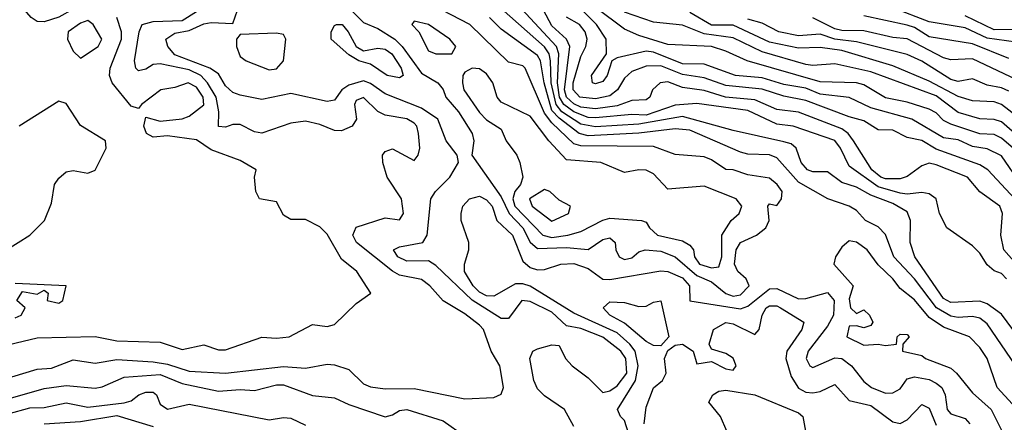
# Model space of a CAD drawing. Header units: metres. Extents: x -51132 to -49532, y -231222 to -229437.
# Tile 285 of 656: x -50716 to -50648, y -230307 to -230279. Entities that reach past the tile are written whole.
import ezdxf

# ---------------------------------------------------------------- set-up
doc = ezdxf.new("R2010")
doc.units = ezdxf.units.M
for name, color, linetype in [('CONTOUR_HALF', 8, 'Continuous'), ('CONTOUR_INDEX', 1, 'Continuous'), ('CONTOUR_INTER', 3, 'Continuous')]:
    doc.layers.add(name, color=color, linetype=linetype)

msp = doc.modelspace()

# ---------------------------------------------------------------- linework, layer by layer
at = {"layer": 'CONTOUR_HALF'}
for points, elevation in [([(-50648.237, -230297.259), (-50648.58, -230296.904), (-50649.08, -230296.717), (-50649.58, -230296.304), (-50650.08, -230295.488), (-50650.58, -230294.997), (-50652.357, -230293.759), (-50652.862, -230292.759), (-50653.08, -230291.758), (-50653.58, -230291.414), (-50654.08, -230291.319), (-50655.08, -230291.436), (-50655.58, -230291.371), (-50657.08, -230290.921), (-50659.08, -230289.505), (-50659.674, -230288.259), (-50660.08, -230287.734), (-50662.95, -230286.759), (-50664.08, -230286.613), (-50666.08, -230285.676), (-50669.58, -230285.199), (-50671.08, -230285.294), (-50673.08, -230285.987), (-50674.08, -230285.953), (-50676.58, -230286.187), (-50677.08, -230286.163), (-50678.08, -230285.772), (-50678.765, -230285.259), (-50679.051, -230284.759), (-50679.192, -230283.759), (-50679.098, -230281.759), (-50679.271, -230281.259), (-50682.58, -230277.67)], 15.5), ([(-50647.08, -230288.863), (-50648.58, -230287.582), (-50649.08, -230287.326), (-50650.08, -230287.286), (-50652.08, -230286.622), (-50652.58, -230286.353), (-50653.08, -230285.831), (-50653.58, -230285.587), (-50655.08, -230285.091), (-50656.58, -230284.789), (-50658.08, -230283.899), (-50658.58, -230283.76), (-50661.08, -230283.689), (-50666.11, -230282.259), (-50667.58, -230281.584), (-50668.58, -230281.274), (-50671.58, -230281.133), (-50673.58, -230280.51), (-50674.58, -230280.058), (-50676.58, -230278.582)], 17.5), ([(-50647.58, -230280.964), (-50649.58, -230280.698), (-50651.08, -230279.97), (-50653.58, -230279.564), (-50656.08, -230278.59)], 20.5), ([(-50717.58, -230304.235), (-50715.08, -230303.491), (-50714.08, -230303.417), (-50712.58, -230302.841), (-50711.08, -230303.081), (-50709.58, -230302.823), (-50707.08, -230302.977), (-50706.08, -230303.149), (-50704.58, -230303.632), (-50702.08, -230303.764), (-50698.08, -230303.305), (-50696.58, -230303.418), (-50695.08, -230303.14), (-50694.58, -230303.187), (-50693.58, -230303.507), (-50692.58, -230304.505), (-50692.08, -230304.711), (-50691.08, -230304.848), (-50689.08, -230304.817), (-50685.58, -230305.532), (-50683.58, -230305.445), (-50683.08, -230305.199), (-50682.92, -230304.759), (-50683.177, -230303.259), (-50683.766, -230302.259), (-50684.296, -230300.759), (-50684.58, -230300.46), (-50685.58, -230299.671), (-50687.08, -230298.784), (-50688.005, -230297.759), (-50688.58, -230297.319), (-50690.08, -230297.02), (-50690.58, -230296.747), (-50693.06, -230294.759), (-50693.311, -230294.259), (-50693.08, -230293.713), (-50691.08, -230293.076), (-50690.08, -230293.212), (-50689.806, -230292.759), (-50689.96, -230291.759), (-50690.928, -230290.259), (-50691.248, -230289.259), (-50691.271, -230288.759), (-50691.08, -230288.49), (-50690.58, -230288.319), (-50689.08, -230289.107), (-50688.799, -230288.759), (-50688.696, -230288.259), (-50688.786, -230287.259), (-50688.904, -230286.759), (-50689.08, -230286.553), (-50689.58, -230286.251), (-50691.08, -230285.998), (-50691.58, -230285.743), (-50692.58, -230284.784), (-50693.08, -230284.982), (-50693.196, -230285.259), (-50693.057, -230286.259), (-50693.357, -230286.759), (-50694.08, -230287.072), (-50694.58, -230287.053), (-50695.58, -230286.633), (-50696.58, -230286.398), (-50697.58, -230286.55), (-50699.58, -230287.231), (-50700.08, -230287.135), (-50701.08, -230286.632), (-50701.58, -230286.63), (-50702.08, -230286.818), (-50702.58, -230286.782), (-50702.539, -230285.759), (-50702.727, -230284.759), (-50703.316, -230283.759), (-50703.786, -230283.259), (-50704.58, -230282.864), (-50706.58, -230282.455), (-50707.08, -230282.502), (-50707.58, -230282.831), (-50708.08, -230282.93), (-50708.268, -230282.759), (-50708.371, -230282.259), (-50708.047, -230280.259), (-50707.843, -230279.759), (-50707.08, -230279.533), (-50705.08, -230279.482), (-50704.08, -230278.844)], 13.5), ([(-50712.08, -230279.666), (-50712.934, -230280.259), (-50712.984, -230280.759), (-50712.58, -230281.589), (-50712.08, -230282.065), (-50710.854, -230281.259), (-50710.618, -230280.759), (-50711.207, -230279.759), (-50711.58, -230279.482), (-50712.08, -230279.666)], 12.5), ([(-50647.585, -230303.259), (-50649.58, -230300.36), (-50650.08, -230299.978), (-50650.58, -230299.85), (-50651.58, -230299.925), (-50652.08, -230299.831), (-50653.059, -230299.259), (-50654.571, -230297.259), (-50656.003, -230295.759), (-50656.58, -230294.206), (-50657.08, -230293.693), (-50657.948, -230293.259), (-50658.58, -230292.562), (-50659.08, -230292.272), (-50660.562, -230291.759), (-50662.58, -230290.603), (-50664.08, -230288.933), (-50664.58, -230288.714), (-50666.08, -230288.689), (-50666.58, -230288.55), (-50670.08, -230287.028), (-50671.08, -230286.928), (-50673.58, -230287.224), (-50677.08, -230287.424), (-50677.709, -230287.259), (-50679.08, -230286.202), (-50679.58, -230285.667), (-50680.119, -230283.759), (-50680.362, -230282.259), (-50680.58, -230281.877), (-50683.08, -230280.062), (-50683.876, -230279.259)], 14.5), ([(-50647.653, -230291.759), (-50649.52, -230289.759), (-50650.08, -230289.411), (-50653.08, -230288.339), (-50654.08, -230287.747), (-50655.08, -230287.532), (-50656.08, -230287.016), (-50657.08, -230286.996), (-50658.08, -230286.372), (-50659.08, -230286.119), (-50662.08, -230284.983), (-50663.58, -230284.683), (-50665.08, -230284.209), (-50667.58, -230283.945), (-50669.08, -230283.419), (-50670.58, -230283.183), (-50672.08, -230282.6), (-50673.08, -230282.615), (-50674.08, -230282.991), (-50674.58, -230283.436), (-50675.049, -230284.259), (-50675.58, -230284.652), (-50676.58, -230284.862), (-50677.649, -230284.759), (-50678.118, -230284.259), (-50678.122, -230283.759), (-50677.58, -230281.951), (-50677.231, -230281.259), (-50677.153, -230280.759), (-50677.298, -230280.259), (-50677.679, -230279.759), (-50678.58, -230279.239)], 16.5), ([(-50647.58, -230286.042), (-50648.58, -230285.263), (-50649.08, -230285.082), (-50650.58, -230285.005), (-50651.58, -230284.7), (-50653.58, -230283.65), (-50656.08, -230282.586), (-50659.58, -230281.544), (-50661.08, -230281.338), (-50662.58, -230281.389), (-50664.58, -230280.969), (-50667.08, -230279.792), (-50668.58, -230279.803), (-50670.08, -230278.93)], 18.5), ([(-50647.08, -230283.775), (-50650.58, -230282.102), (-50652.08, -230282.178), (-50652.58, -230282.044), (-50655.08, -230280.741), (-50656.08, -230280.642), (-50658.08, -230280.173), (-50659.58, -230280.16), (-50660.08, -230280.054), (-50661.58, -230279.288)], 19.5), ([(-50694.423, -230279.759), (-50694.046, -230279.759), (-50693.625, -230280.259), (-50693.08, -230281.254), (-50692.58, -230281.57), (-50691.58, -230281.377), (-50691.08, -230281.451), (-50690.617, -230281.759), (-50689.969, -230282.759), (-50689.845, -230283.259), (-50690.08, -230283.421), (-50690.947, -230283.259), (-50692.08, -230282.477), (-50692.887, -230282.259), (-50693.58, -230281.84), (-50694.796, -230280.759), (-50694.804, -230280.259), (-50694.58, -230279.816), (-50694.423, -230279.759)], 14.5), ([(-50689.08, -230279.509), (-50689.245, -230279.759), (-50688.75, -230280.259), (-50688.08, -230281.564), (-50687.58, -230281.765), (-50686.472, -230281.759), (-50686.204, -230281.259), (-50686.63, -230280.759), (-50688.08, -230279.754), (-50689.08, -230279.509)], 13.5), ([(-50685.58, -230283.034), (-50685.713, -230283.259), (-50685.743, -230283.759), (-50685.645, -230284.259), (-50684.58, -230285.807), (-50684.08, -230286.32), (-50683.08, -230286.96), (-50682.741, -230287.759), (-50682.003, -230288.759), (-50681.79, -230289.259), (-50681.577, -230290.259), (-50681.754, -230290.759), (-50682.127, -230291.259), (-50682.265, -230291.759), (-50682.126, -230292.259), (-50680.202, -230294.259), (-50679.58, -230294.424), (-50678.475, -230294.259), (-50677.58, -230294.014), (-50676.08, -230293.234), (-50675.58, -230293.095), (-50673.402, -230293.259), (-50673.08, -230293.365), (-50672.85, -230293.759), (-50672.301, -230294.259), (-50670.58, -230294.65), (-50670.08, -230294.94), (-50669.828, -230295.259), (-50669.749, -230295.759), (-50669.414, -230296.259), (-50668.58, -230296.514), (-50668.08, -230296.435), (-50667.855, -230295.759), (-50667.871, -230294.259), (-50667.211, -230293.259), (-50666.671, -230292.759), (-50666.492, -230292.259), (-50666.884, -230291.759), (-50669.08, -230290.892), (-50671.58, -230291.093), (-50672.58, -230290.033), (-50673.08, -230289.775), (-50673.58, -230289.749), (-50674.58, -230289.942), (-50676.218, -230289.259), (-50678.58, -230289.062), (-50679.802, -230287.759), (-50681.08, -230286.053), (-50683.08, -230285.086), (-50683.355, -230284.759), (-50683.645, -230283.759), (-50684.08, -230283.141), (-50684.58, -230282.798), (-50685.08, -230282.764), (-50685.58, -230283.034)], 13.5), ([(-50717.181, -230295.259), (-50715.579, -230294.259), (-50714.567, -230293.259), (-50714.08, -230292.052), (-50713.883, -230290.759), (-50713.58, -230290.334), (-50713.08, -230289.903), (-50712.58, -230289.815), (-50711.58, -230289.977), (-50711.08, -230289.78), (-50710.308, -230288.259), (-50710.364, -230287.759), (-50712.08, -230286.708), (-50713.08, -230285.183), (-50713.58, -230285.028)], 12.5), ([(-50713.58, -230285.028), (-50716.314, -230286.759)], 12.5), ([(-50674.025, -230308.759), (-50674.58, -230307.034), (-50674.855, -230306.759), (-50675.06, -230306.259), (-50673.809, -230304.259), (-50673.64, -230303.259), (-50673.833, -230302.259), (-50674.203, -230301.759), (-50675.08, -230300.992), (-50678.08, -230299.639), (-50681.08, -230297.772), (-50681.58, -230297.6), (-50682.08, -230297.614), (-50683.58, -230298.465), (-50684.08, -230298.434), (-50684.58, -230298.185), (-50685.005, -230297.759), (-50685.597, -230296.759), (-50685.617, -230296.259), (-50685.32, -230295.259), (-50685.308, -230294.759), (-50685.828, -230293.259), (-50685.848, -230292.759), (-50685.718, -230292.259), (-50685.265, -230291.759), (-50684.58, -230291.572), (-50684.08, -230291.824), (-50683.709, -230292.259), (-50683.367, -230293.259), (-50682.301, -230294.259), (-50681.58, -230296.053), (-50681.08, -230296.479), (-50680.58, -230296.643), (-50680.08, -230296.612), (-50678.973, -230296.259), (-50678.08, -230296.207), (-50677.08, -230296.555), (-50676.08, -230297.284), (-50675.58, -230297.309), (-50672.08, -230296.704), (-50671.58, -230296.757), (-50670.58, -230297.201), (-50670.093, -230297.759), (-50670.08, -230298.781), (-50666.58, -230299.34), (-50666.08, -230299.14), (-50664.58, -230297.964), (-50664.08, -230297.936), (-50662.58, -230298.638), (-50662.08, -230298.612), (-50660.58, -230298.201), (-50660.108, -230298.759), (-50660.154, -230299.759), (-50660.58, -230300.52), (-50661.915, -230302.259), (-50662.053, -230302.759), (-50661.796, -230303.259), (-50661.58, -230303.377), (-50660.08, -230302.717), (-50659.58, -230302.765), (-50658.93, -230303.259), (-50658.08, -230304.337), (-50657.543, -230304.759), (-50656.58, -230305.142), (-50656.08, -230305.126), (-50655.58, -230304.84), (-50655.08, -230304.15), (-50654.58, -230304.017), (-50653.58, -230304.206), (-50653.08, -230304.445), (-50652.703, -230304.759), (-50652.468, -230305.259), (-50652.335, -230306.259), (-50652.08, -230306.575), (-50651.08, -230306.879), (-50650.755, -230307.259)], 14.5), ([(-50716.58, -230299.948), (-50716.181, -230299.759), (-50715.909, -230299.259), (-50716.471, -230298.759), (-50716.08, -230298.136), (-50715.08, -230298.311), (-50714.58, -230298.048), (-50714.317, -230298.259), (-50714.376, -230298.759), (-50713.58, -230298.936), (-50713.297, -230298.759), (-50713.08, -230297.751), (-50716.58, -230297.597)], 12.5), ([(-50722.08, -230307.684), (-50719.08, -230306.767), (-50717.08, -230306.573), (-50715.58, -230306.155), (-50714.58, -230306.132), (-50713.08, -230305.804), (-50711.58, -230306.103), (-50709.08, -230305.803), (-50708.58, -230305.665), (-50708.064, -230305.259), (-50707.58, -230305.069), (-50707.08, -230305.07), (-50706.835, -230305.259), (-50706.58, -230305.888), (-50706.08, -230306.233), (-50704.58, -230305.906), (-50699.08, -230306.978), (-50698.08, -230306.817), (-50697.58, -230306.87), (-50696.58, -230307.339)], 14.5), ([(-50667.524, -230307.759), (-50667.955, -230306.759), (-50668.762, -230305.759), (-50668.487, -230305.259)], 15.5), ([(-50668.487, -230305.259), (-50668.08, -230305.012), (-50667.58, -230304.941), (-50665.58, -230305.254), (-50662.58, -230306.499), (-50662.277, -230306.759), (-50662.106, -230307.759)], 15.5)]:
    msp.add_lwpolyline(points, dxfattribs=dict(at, elevation=elevation))
at = {"layer": 'CONTOUR_INDEX'}
for points, elevation in [([(-50647.08, -230301.727), (-50648.58, -230299.709), (-50649.58, -230298.978), (-50650.08, -230298.805), (-50652.08, -230298.896), (-50652.58, -230298.61), (-50654.55, -230295.759), (-50654.882, -230294.759), (-50654.855, -230293.259), (-50655.08, -230292.662), (-50656.08, -230292.082), (-50657.58, -230291.503), (-50658.58, -230290.958), (-50659.58, -230290.632), (-50660.58, -230289.898), (-50661.58, -230289.895), (-50661.962, -230289.759), (-50662.387, -230289.259), (-50662.745, -230288.259), (-50663.08, -230287.978), (-50663.58, -230287.824), (-50667.08, -230287.05), (-50670.58, -230286.078), (-50673.58, -230286.608), (-50676.58, -230286.787), (-50677.58, -230286.614), (-50678.886, -230285.759), (-50679.295, -230285.259), (-50679.624, -230283.759), (-50679.672, -230282.259), (-50679.775, -230281.759), (-50680.08, -230281.277), (-50683.08, -230278.647)], 15), ([(-50648.08, -230282.082), (-50650.58, -230281.087), (-50653.58, -230280.591), (-50654.58, -230279.956), (-50655.08, -230279.791), (-50658.08, -230279.159)], 20), ([(-50676.041, -230299.259), (-50675.58, -230298.856), (-50674.58, -230298.893), (-50673.58, -230299.177), (-50673.08, -230299.157), (-50672.58, -230298.883), (-50672.08, -230298.782), (-50671.51, -230301.259), (-50672.08, -230301.872), (-50672.58, -230301.864), (-50673.08, -230301.587), (-50674.58, -230300.311), (-50675.598, -230299.759), (-50676.041, -230299.259)], 15), ([(-50673.228, -230307.259), (-50673.08, -230306.109), (-50672.58, -230304.772), (-50671.95, -230304.259), (-50671.71, -230303.759), (-50671.808, -230302.759), (-50671.58, -230302.197), (-50671.08, -230301.827), (-50670.58, -230301.76), (-50669.852, -230302.259), (-50669.58, -230303.118), (-50668.58, -230302.959), (-50667.58, -230303.455), (-50667.08, -230303.555), (-50666.869, -230303.259), (-50667.08, -230302.73), (-50667.58, -230302.403), (-50668.58, -230302.116), (-50668.747, -230301.759), (-50668.437, -230300.759), (-50667.58, -230300.263), (-50667.08, -230300.364), (-50665.58, -230301.095), (-50665.291, -230300.759), (-50665.079, -230299.759), (-50664.798, -230299.259), (-50664.58, -230299.123), (-50664.08, -230299.131), (-50663.827, -230299.259), (-50662.206, -230300.259), (-50662.356, -230300.759), (-50663.386, -230302.259), (-50663.449, -230302.759), (-50663.08, -230303.997), (-50662.58, -230304.797), (-50662.08, -230305.083), (-50661.58, -230305.123), (-50661.08, -230305.033), (-50660.08, -230304.553), (-50659.08, -230305.646), (-50657.58, -230305.998), (-50656.08, -230307.125), (-50655.58, -230307.22), (-50655.08, -230306.975), (-50654.08, -230305.926), (-50653.58, -230306.183), (-50653.08, -230307.352)], 15), ([(-50714.58, -230307.248), (-50712.08, -230307.092), (-50709.58, -230306.684), (-50707.08, -230307.432)], 15)]:
    msp.add_lwpolyline(points, dxfattribs=dict(at, elevation=elevation))
at = {"layer": 'CONTOUR_INTER'}
for points, elevation in [([(-50717.08, -230273.202), (-50714.814, -230275.759), (-50712.886, -230276.759), (-50712.454, -230277.259), (-50712.27, -230277.759), (-50712.289, -230278.259), (-50712.58, -230278.686), (-50713.58, -230279.248), (-50714.58, -230279.559), (-50715.08, -230279.53), (-50715.483, -230279.259), (-50716.08, -230278.584), (-50717.08, -230278.628)], 13), ([(-50678.08, -230307.427), (-50678.709, -230306.259), (-50680.08, -230305.328), (-50680.58, -230304.845), (-50680.825, -230304.259), (-50681.104, -230302.759), (-50680.887, -230302.259), (-50680.58, -230302.077), (-50679.58, -230301.812), (-50679.08, -230301.858), (-50678.646, -230302.759), (-50678.189, -230303.259), (-50677.08, -230304.093), (-50676.08, -230305.097), (-50675.58, -230304.99), (-50675.08, -230304.644), (-50674.426, -230303.759), (-50674.485, -230302.759), (-50674.831, -230302.259), (-50676.08, -230301.281), (-50677.58, -230300.681), (-50678.58, -230300.512), (-50679.58, -230299.563), (-50681.08, -230298.822), (-50681.651, -230298.759), (-50682.58, -230299.997), (-50683.08, -230300.006), (-50685.08, -230298.746), (-50687.58, -230296.355), (-50688.08, -230296.026), (-50689.58, -230296.041), (-50690.211, -230295.759), (-50690.506, -230295.259), (-50690.08, -230295.058), (-50688.487, -230294.759), (-50688.179, -230294.259), (-50687.919, -230291.759), (-50687.616, -230291.259), (-50686.618, -230290.259), (-50686.014, -230289.259), (-50686.103, -230288.759), (-50686.865, -230287.759), (-50687.454, -230286.259), (-50688.58, -230285.505), (-50691.08, -230284.513), (-50692.08, -230283.805), (-50692.58, -230283.63), (-50693.58, -230283.918), (-50694.059, -230284.259), (-50694.58, -230284.961), (-50695.08, -230285.057), (-50697.58, -230284.495), (-50699.58, -230284.914), (-50701.08, -230284.611), (-50701.58, -230284.427), (-50702.08, -230283.975), (-50702.58, -230283.148), (-50703.175, -230282.759), (-50705.58, -230281.842), (-50706.072, -230281.259), (-50706.205, -230280.759), (-50705.58, -230280.338), (-50704.58, -230280.162), (-50703.58, -230279.701), (-50703.08, -230279.613), (-50701.58, -230279.68), (-50701.27, -230278.759)], 14), ([(-50693.411, -230278.759), (-50692.58, -230279.6), (-50691.58, -230280.012), (-50690.403, -230280.759), (-50689.908, -230281.259), (-50688.58, -230283.098), (-50687.457, -230283.759), (-50687.08, -230284.232), (-50686.884, -230284.759), (-50686.022, -230285.759), (-50685.07, -230287.259), (-50684.967, -230287.759), (-50685.092, -230288.759), (-50683.08, -230291.624), (-50682.525, -230292.759), (-50681.592, -230293.759), (-50681.08, -230294.738), (-50680.58, -230295.178), (-50678.58, -230295.116), (-50677.08, -230295.246), (-50676.08, -230294.566), (-50675.58, -230294.442), (-50675.224, -230294.759), (-50675.168, -230295.259), (-50674.942, -230295.759), (-50674.58, -230295.933), (-50674.08, -230295.811), (-50673.58, -230295.403), (-50673.156, -230295.259), (-50672.08, -230295.36), (-50671.08, -230295.762), (-50669.58, -230297.027), (-50668.58, -230297.471), (-50667.58, -230298.28), (-50667.08, -230298.461), (-50666.58, -230298.377), (-50665.971, -230297.759), (-50666.187, -230297.259), (-50666.751, -230296.759), (-50666.98, -230296.259), (-50666.887, -230295.259), (-50666.58, -230294.758), (-50665.476, -230294.259), (-50664.828, -230293.759), (-50664.595, -230293.259), (-50664.689, -230292.259), (-50664.58, -230292.107), (-50664.08, -230292.225), (-50663.746, -230291.759), (-50663.715, -230291.259), (-50664.046, -230290.759), (-50664.58, -230290.334), (-50666.08, -230290.095), (-50667.08, -230289.749), (-50667.58, -230289.743), (-50668.58, -230289.064), (-50669.08, -230288.874), (-50671.08, -230288.704), (-50672.58, -230288.145), (-50677.58, -230288.116), (-50678.08, -230287.973), (-50679.58, -230286.511), (-50680.08, -230285.857), (-50681.413, -230282.759), (-50681.58, -230282.605), (-50682.58, -230282.331), (-50685.249, -230279.759), (-50687.147, -230278.759)], 14), ([(-50647.542, -230296.259), (-50648.424, -230295.259), (-50648.63, -230294.259), (-50648.504, -230292.759), (-50648.699, -230292.259), (-50650.08, -230291.283), (-50650.929, -230290.259), (-50653.08, -230289.403), (-50653.58, -230289.31), (-50654.08, -230289.474), (-50655.08, -230290.207), (-50655.58, -230290.376), (-50656.58, -230290.382), (-50656.906, -230290.259), (-50657.528, -230289.759), (-50658.775, -230287.759), (-50659.148, -230287.259), (-50659.58, -230286.933), (-50662.58, -230285.797), (-50664.08, -230285.61), (-50665.58, -230284.94), (-50667.602, -230284.759), (-50669.08, -230284.295), (-50670.58, -230284.077), (-50671.58, -230283.701), (-50672.121, -230283.759), (-50672.639, -230284.259), (-50672.819, -230284.759), (-50673.08, -230284.931), (-50674.08, -230284.975), (-50675.08, -230285.361), (-50676.58, -230285.549), (-50677.58, -230285.443), (-50678.08, -230285.222), (-50678.569, -230284.759), (-50678.715, -230284.259), (-50678.334, -230281.259), (-50678.58, -230280.764), (-50679.58, -230279.849), (-50680.162, -230278.759)], 16), ([(-50647.226, -230290.759), (-50648.58, -230288.797), (-50649.58, -230288.304), (-50650.58, -230288.152), (-50651.58, -230287.689), (-50652.58, -230287.563), (-50654.754, -230286.259), (-50657.58, -230285.477), (-50659.08, -230284.773), (-50661.08, -230284.545), (-50662.08, -230284.142), (-50663.58, -230283.882), (-50665.08, -230283.427), (-50666.931, -230283.259), (-50669.08, -230282.471), (-50670.58, -230282.468), (-50672.58, -230281.653), (-50673.08, -230281.575), (-50675.08, -230282.038), (-50675.456, -230282.259), (-50675.769, -230283.259), (-50676.08, -230283.672), (-50676.58, -230283.829), (-50676.786, -230283.759), (-50676.86, -230283.259), (-50675.816, -230281.759), (-50675.837, -230280.759), (-50676.513, -230279.759), (-50677.994, -230278.259)], 17), ([(-50718.08, -230302.05), (-50715.08, -230301.322), (-50711.08, -230301.233), (-50709.58, -230301.538), (-50706.58, -230301.625), (-50705.08, -230302.127), (-50703.58, -230301.815), (-50702.58, -230302.159), (-50702.08, -230302.147), (-50699.58, -230301.286), (-50698.58, -230301.363), (-50697.692, -230301.259), (-50696.08, -230300.409), (-50695.08, -230300.545), (-50694.58, -230300.406), (-50693.08, -230298.956), (-50692.06, -230298.259), (-50693.028, -230296.759), (-50694.08, -230295.917), (-50695.08, -230294.188), (-50695.58, -230293.693), (-50696.58, -230293.174), (-50697.58, -230293.177), (-50698.08, -230292.888), (-50698.58, -230291.961), (-50699.753, -230291.759), (-50699.99, -230291.259), (-50700.085, -230290.259), (-50699.971, -230289.759), (-50701.08, -230289.112), (-50703.08, -230288.371), (-50704.08, -230287.684), (-50706.08, -230287.405), (-50707.08, -230287.503), (-50707.532, -230287.259), (-50707.713, -230286.759), (-50707.58, -230286.133), (-50706.58, -230286.408), (-50705.08, -230286.237), (-50704.58, -230286.055), (-50703.58, -230285.271), (-50703.618, -230284.759), (-50704.08, -230284.074), (-50704.669, -230283.759), (-50705.58, -230284.086), (-50706.556, -230284.259), (-50707.884, -230285.259), (-50708.08, -230285.54), (-50708.58, -230285.369), (-50709.9, -230283.759), (-50710.076, -230283.259), (-50710.031, -230282.759), (-50709.253, -230280.759), (-50709.254, -230280.259), (-50709.567, -230279.259)], 13), ([(-50647.08, -230287.765), (-50648.58, -230286.46), (-50649.08, -230286.282), (-50650.08, -230286.234), (-50651.58, -230285.814), (-50653.08, -230284.661), (-50657.58, -230283.006), (-50660.08, -230282.459), (-50661.58, -230282.572), (-50662.08, -230282.498), (-50665.08, -230281.635), (-50667.08, -230280.656), (-50669.08, -230280.387), (-50670.58, -230279.804), (-50672.58, -230279.588), (-50674.58, -230278.904)], 18), ([(-50648.08, -230284.347), (-50648.58, -230284.117), (-50649.58, -230283.925), (-50650.58, -230283.493), (-50651.58, -230283.68), (-50652.08, -230283.545), (-50654.08, -230282.267), (-50655.08, -230281.824), (-50658.58, -230280.935), (-50660.08, -230280.758), (-50661.08, -230280.422), (-50662.58, -230280.517), (-50663.938, -230280.259), (-50665.08, -230279.666), (-50666.08, -230279.388)], 19), ([(-50647.58, -230280.091), (-50649.08, -230280.123), (-50651.08, -230279.151)], 21), ([(-50701.08, -230280.439), (-50701.336, -230280.759), (-50701.328, -230281.259), (-50701.08, -230281.956), (-50700.668, -230282.259), (-50699.08, -230282.863), (-50698.58, -230282.808), (-50698.09, -230282.259), (-50697.933, -230280.759), (-50698.08, -230280.432), (-50698.58, -230280.344), (-50701.08, -230280.439)], 14), ([(-50680.08, -230291.121), (-50681.128, -230291.759), (-50680.942, -230292.259), (-50679.58, -230293.284), (-50678.446, -230292.759), (-50678.291, -230292.259), (-50679.08, -230291.853), (-50679.721, -230291.259), (-50680.08, -230291.121)], 13), ([(-50659.08, -230294.642), (-50659.58, -230295.093), (-50660.032, -230295.759), (-50660.132, -230296.259), (-50658.798, -230297.759), (-50659.08, -230298.633), (-50658.993, -230299.259), (-50658.58, -230299.663), (-50658.08, -230299.409), (-50657.688, -230299.759), (-50657.464, -230300.259), (-50657.58, -230300.479), (-50658.08, -230300.64), (-50658.58, -230300.493), (-50659.08, -230300.525), (-50659.25, -230301.259), (-50658.08, -230301.844), (-50657.08, -230301.774), (-50656.58, -230301.867), (-50655.825, -230301.759), (-50655.765, -230301.259), (-50655.58, -230301.071), (-50655.08, -230301.1), (-50654.951, -230301.259), (-50655.379, -230301.759), (-50655.419, -230302.259), (-50654.08, -230302.557), (-50653.828, -230302.759), (-50652.08, -230303.431), (-50651.679, -230303.759), (-50650.58, -230305.11), (-50649.301, -230306.259), (-50648.58, -230307.693)], 14), ([(-50647.052, -230306.759), (-50648.886, -230304.759), (-50649.58, -230302.759), (-50650.08, -230301.992), (-50650.778, -230301.259), (-50652.58, -230300.6), (-50653.58, -230299.936), (-50654.58, -230298.716), (-50655.58, -230297.933), (-50656.08, -230297.257), (-50657.08, -230296.301), (-50657.839, -230295.259), (-50658.58, -230294.751), (-50659.08, -230294.642)], 14), ([(-50717.08, -230305.525), (-50714.58, -230304.815), (-50713.08, -230304.61), (-50711.08, -230304.801), (-50710.58, -230304.711), (-50709.08, -230304.048), (-50706.58, -230303.865), (-50705.08, -230304.466), (-50702.58, -230304.997), (-50701.08, -230304.891), (-50700.08, -230304.967), (-50698.58, -230304.56), (-50698.08, -230304.579), (-50696.08, -230305.292), (-50694.58, -230305.463), (-50693.58, -230305.921), (-50691.08, -230306.761), (-50690.58, -230306.644), (-50690.08, -230306.331), (-50689.58, -230306.265), (-50687.08, -230307.051), (-50685.58, -230308.103)], 14)]:
    msp.add_lwpolyline(points, dxfattribs=dict(at, elevation=elevation))

doc.saveas('drawing.dxf')
